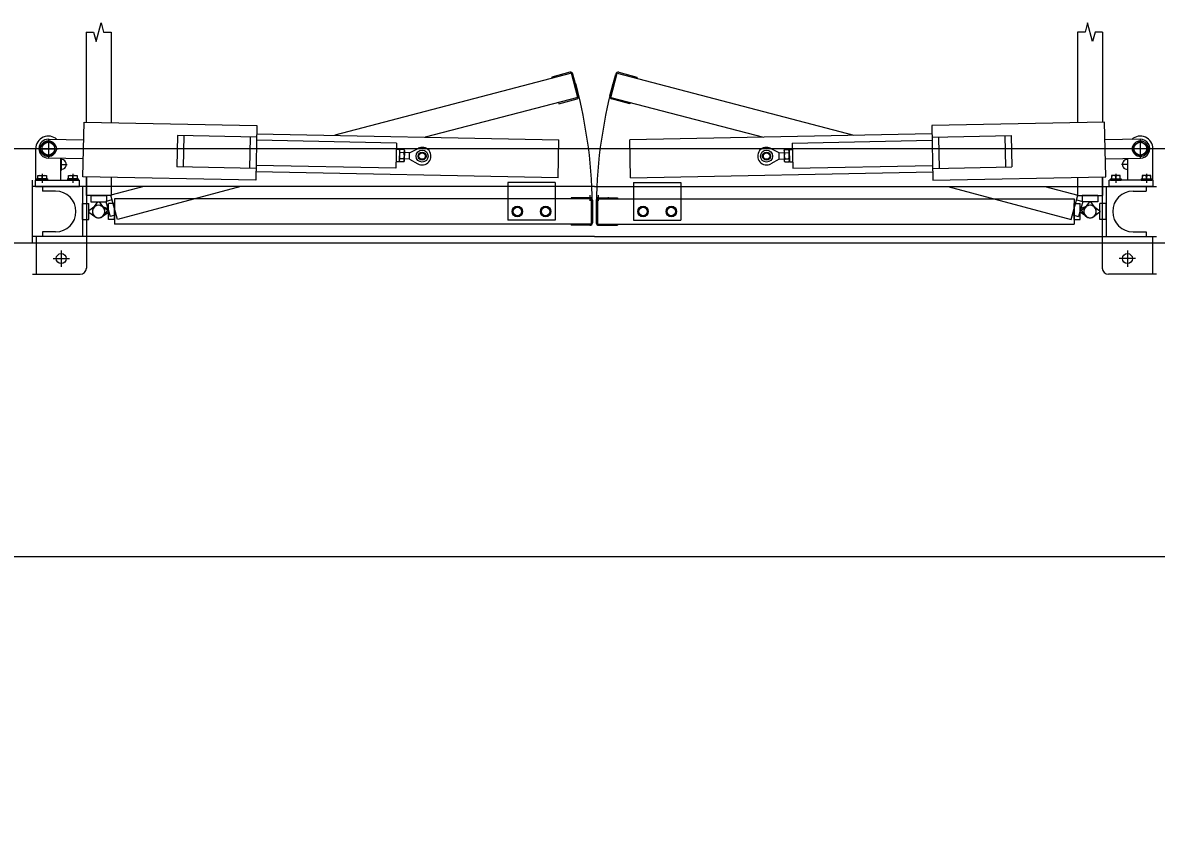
# Model space of a CAD drawing. Extents: x -264222 to -263592, y -1242345 to -1242048.
# Drawn here: x -263855.152 to -263853.348, y -1242088.409 to -1242087.107 of the extents above; entities that cross this region are included whole.
import ezdxf

# ---------------------------------------------------------------- set-up
doc = ezdxf.new("R2010")
doc.units = 0
doc.layers.add('HESCON_OSI_STAVBY_KFA', color=7, linetype='Continuous')
doc.layers.add('KFA_2D_SITUACIA_DSP', color=7, linetype='Continuous')

msp = doc.modelspace()

# ---------------------------------------------------------------- linework, layer by layer
at = {"layer": 'HESCON_OSI_STAVBY_KFA'}
msp.add_line((-263792.6528, -1242087.9572), (-263911.5228, -1242087.9572), dxfattribs=at)
at = {"layer": 'KFA_2D_SITUACIA_DSP'}
for p, q in [((-263855.0515, -1242087.1216), (-263855.0515, -1242087.265)), ((-263855.0515, -1242087.1216), (-263855.0395, -1242087.1216)), ((-263855.0395, -1242087.1216), (-263855.0355, -1242087.1366)), ((-263855.0355, -1242087.1366), (-263855.0275, -1242087.1066)), ((-263855.0275, -1242087.1066), (-263855.0235, -1242087.1216)), ((-263855.0235, -1242087.1216), (-263855.0115, -1242087.1216)), ((-263855.0115, -1242087.1216), (-263855.0115, -1242087.2657)), ((-263853.4735, -1242087.1216), (-263853.4735, -1242087.2657)), ((-263853.4615, -1242087.1216), (-263853.4735, -1242087.1216)), ((-263853.4575, -1242087.1066), (-263853.4615, -1242087.1216)), ((-263853.4495, -1242087.1366), (-263853.4575, -1242087.1066)), ((-263853.4455, -1242087.1216), (-263853.4495, -1242087.1366)), ((-263853.4335, -1242087.1216), (-263853.4455, -1242087.1216)), ((-263853.4335, -1242087.1216), (-263853.4335, -1242087.265)), ((-263854.279, -1242087.187), (-263854.6556, -1242087.2858)), ((-263854.2814, -1242087.1856), (-263854.3104, -1242087.1933)), ((-263854.3104, -1242087.1933), (-263854.3099, -1242087.1953)), ((-263854.2686, -1242087.2256), (-263854.279, -1242087.187)), ((-263854.2672, -1242087.2232), (-263854.2765, -1242087.1884)), ((-263854.2178, -1242087.2232), (-263854.2085, -1242087.1884)), ((-263854.2164, -1242087.2256), (-263854.2061, -1242087.187)), ((-263854.2061, -1242087.187), (-263853.8294, -1242087.2858)), ((-263854.2036, -1242087.1856), (-263854.1746, -1242087.1933)), ((-263854.1746, -1242087.1933), (-263854.1751, -1242087.1953)), ((-263854.2686, -1242087.2256), (-263854.5117, -1242087.2887)), ((-263854.299, -1242087.2358), (-263854.27, -1242087.2281)), ((-263854.2164, -1242087.2256), (-263853.9733, -1242087.2887)), ((-263854.186, -1242087.2358), (-263854.215, -1242087.2281)), ((-263854.2995, -1242087.2339), (-263854.299, -1242087.2358)), ((-263854.1855, -1242087.2339), (-263854.186, -1242087.2358)), ((-263855.0564, -1242087.3519), (-263855.0547, -1242087.2649)), ((-263855.0547, -1242087.2649), (-263854.7797, -1242087.2704)), ((-263853.4304, -1242087.2649), (-263853.7053, -1242087.2704)), ((-263853.4286, -1242087.3519), (-263853.4304, -1242087.2649)), ((-263854.9061, -1242087.2864), (-263854.9071, -1242087.3363)), ((-263854.7801, -1242087.2889), (-263854.9061, -1242087.2864)), ((-263854.7797, -1242087.2704), (-263854.7814, -1242087.3573)), ((-263854.78, -1242087.2834), (-263854.2991, -1242087.2929)), ((-263853.7051, -1242087.2834), (-263854.186, -1242087.2929)), ((-263853.7053, -1242087.2704), (-263853.7036, -1242087.3573)), ((-263853.7049, -1242087.2889), (-263853.5789, -1242087.2864)), ((-263853.5789, -1242087.2864), (-263853.5779, -1242087.3363)), ((-263855.1115, -1242087.2955), (-263855.1217, -1242087.3014)), ((-263855.1217, -1242087.3014), (-263855.1217, -1242087.3132)), ((-263855.1115, -1242087.2917), (-263855.1115, -1242087.3229)), ((-263855.1013, -1242087.3014), (-263855.1115, -1242087.2955)), ((-263855.1112, -1242087.2923), (-263855.0552, -1242087.2934)), ((-263855.1013, -1242087.3132), (-263855.1013, -1242087.3014)), ((-263854.8961, -1242087.2865), (-263854.8971, -1242087.3365)), ((-263854.7901, -1242087.2887), (-263854.7911, -1242087.3386)), ((-263854.5574, -1242087.2983), (-263854.7802, -1242087.2939)), ((-263854.5574, -1242087.2983), (-263854.5582, -1242087.3383)), ((-263854.3003, -1242087.3539), (-263854.2991, -1242087.2929)), ((-263854.1848, -1242087.3539), (-263854.186, -1242087.2929)), ((-263853.9276, -1242087.2983), (-263853.7048, -1242087.2939)), ((-263853.9276, -1242087.2983), (-263853.9268, -1242087.3383)), ((-263853.6949, -1242087.2887), (-263853.6939, -1242087.3386)), ((-263853.5889, -1242087.2865), (-263853.5879, -1242087.3365)), ((-263853.3738, -1242087.2923), (-263853.4298, -1242087.2934)), ((-263853.3837, -1242087.3014), (-263853.3735, -1242087.2955)), ((-263853.3837, -1242087.3132), (-263853.3837, -1242087.3014)), ((-263853.3735, -1242087.2917), (-263853.3735, -1242087.3229)), ((-263853.3735, -1242087.2955), (-263853.3633, -1242087.3014)), ((-263853.3633, -1242087.3014), (-263853.3633, -1242087.3132)), ((-263855.1315, -1242087.3573), (-263855.1315, -1242087.3073)), ((-263855.1271, -1242087.3073), (-263855.0959, -1242087.3073)), ((-263855.1217, -1242087.3132), (-263855.1115, -1242087.319)), ((-263855.0558, -1242087.3234), (-263855.1118, -1242087.3223)), ((-263855.1115, -1242087.319), (-263855.1013, -1242087.3132)), ((-263854.5526, -1242087.3084), (-263854.5576, -1242087.3083)), ((-263854.5526, -1242087.3084), (-263854.553, -1242087.3284)), ((-263854.5526, -1242087.3099), (-263854.553, -1242087.3269)), ((-263854.5526, -1242087.3099), (-263854.5518, -1242087.3086)), ((-263854.5455, -1242087.3136), (-263854.5519, -1242087.3135)), ((-263854.5454, -1242087.3087), (-263854.5518, -1242087.3086)), ((-263854.5446, -1242087.3101), (-263854.5454, -1242087.3087)), ((-263854.5446, -1242087.3101), (-263854.545, -1242087.327)), ((-263854.5365, -1242087.3137), (-263854.5447, -1242087.3135)), ((-263854.5367, -1242087.3237), (-263854.5365, -1242087.3137)), ((-263854.5365, -1242087.3137), (-263854.5231, -1242087.3067)), ((-263853.9485, -1242087.3137), (-263853.9619, -1242087.3067)), ((-263853.9485, -1242087.3137), (-263853.9403, -1242087.3135)), ((-263853.9483, -1242087.3237), (-263853.9485, -1242087.3137)), ((-263853.9404, -1242087.3101), (-263853.9397, -1242087.3087)), ((-263853.9404, -1242087.3101), (-263853.9401, -1242087.327)), ((-263853.9397, -1242087.3087), (-263853.9332, -1242087.3086)), ((-263853.9396, -1242087.3136), (-263853.9331, -1242087.3135)), ((-263853.9324, -1242087.3099), (-263853.9332, -1242087.3086)), ((-263853.9324, -1242087.3084), (-263853.9274, -1242087.3083)), ((-263853.9324, -1242087.3084), (-263853.932, -1242087.3284)), ((-263853.9324, -1242087.3099), (-263853.9321, -1242087.3269)), ((-263853.4292, -1242087.3234), (-263853.3732, -1242087.3223)), ((-263853.3579, -1242087.3073), (-263853.3891, -1242087.3073)), ((-263853.3735, -1242087.319), (-263853.3837, -1242087.3132)), ((-263853.3633, -1242087.3132), (-263853.3735, -1242087.319)), ((-263853.3535, -1242087.3573), (-263853.3535, -1242087.3073)), ((-263855.0915, -1242087.3573), (-263855.0915, -1242087.3227)), ((-263855.0915, -1242087.3323), (-263855.0814, -1242087.3323)), ((-263855.091, -1242087.3227), (-263855.091, -1242087.3419)), ((-263854.7811, -1242087.3388), (-263854.9071, -1242087.3363)), ((-263854.5582, -1242087.3383), (-263854.781, -1242087.3338)), ((-263854.553, -1242087.3284), (-263854.558, -1242087.3283)), ((-263854.553, -1242087.3269), (-263854.5522, -1242087.3282)), ((-263854.5457, -1242087.3283), (-263854.5522, -1242087.3282)), ((-263854.5456, -1242087.3234), (-263854.5521, -1242087.3233)), ((-263854.545, -1242087.327), (-263854.5457, -1242087.3283)), ((-263854.5367, -1242087.3237), (-263854.5449, -1242087.3235)), ((-263854.5367, -1242087.3237), (-263854.5236, -1242087.3312)), ((-263853.9483, -1242087.3237), (-263853.9614, -1242087.3312)), ((-263853.9483, -1242087.3237), (-263853.9401, -1242087.3235)), ((-263853.9401, -1242087.327), (-263853.9393, -1242087.3283)), ((-263853.9394, -1242087.3234), (-263853.9329, -1242087.3233)), ((-263853.9393, -1242087.3283), (-263853.9328, -1242087.3282)), ((-263853.9321, -1242087.3269), (-263853.9328, -1242087.3282)), ((-263853.932, -1242087.3284), (-263853.927, -1242087.3283)), ((-263853.9268, -1242087.3383), (-263853.704, -1242087.3338)), ((-263853.7039, -1242087.3388), (-263853.5779, -1242087.3363)), ((-263853.3935, -1242087.3323), (-263853.4036, -1242087.3323)), ((-263853.394, -1242087.3227), (-263853.394, -1242087.3419)), ((-263853.3935, -1242087.3573), (-263853.3935, -1242087.3227)), ((-263855.137, -1242087.4573), (-263855.137, -1242087.3573)), ((-263855.132, -1242087.3673), (-263855.132, -1242087.3573)), ((-263855.132, -1242087.3573), (-263855.062, -1242087.3573)), ((-263855.1131, -1242087.3555), (-263855.1299, -1242087.3555)), ((-263855.1299, -1242087.3555), (-263855.1299, -1242087.3573)), ((-263855.1131, -1242087.3573), (-263855.1299, -1242087.3573)), ((-263855.1283, -1242087.35), (-263855.1147, -1242087.35)), ((-263855.1283, -1242087.3555), (-263855.1283, -1242087.35)), ((-263855.1147, -1242087.3555), (-263855.1283, -1242087.3555)), ((-263855.1215, -1242087.3474), (-263855.1215, -1242087.3618)), ((-263855.1215, -1242087.3555), (-263855.1215, -1242087.3509)), ((-263855.1147, -1242087.35), (-263855.1147, -1242087.3555)), ((-263855.1131, -1242087.3555), (-263855.1131, -1242087.3573)), ((-263855.0641, -1242087.3555), (-263855.0809, -1242087.3555)), ((-263855.0809, -1242087.3555), (-263855.0809, -1242087.3573)), ((-263855.0641, -1242087.3573), (-263855.0809, -1242087.3573)), ((-263855.0793, -1242087.35), (-263855.0657, -1242087.35)), ((-263855.0793, -1242087.3555), (-263855.0793, -1242087.35)), ((-263855.0657, -1242087.3555), (-263855.0793, -1242087.3555)), ((-263855.0725, -1242087.3474), (-263855.0725, -1242087.3618)), ((-263855.0725, -1242087.3555), (-263855.0725, -1242087.3509)), ((-263855.0657, -1242087.35), (-263855.0657, -1242087.3555)), ((-263855.0641, -1242087.3555), (-263855.0641, -1242087.3573)), ((-263855.062, -1242087.3673), (-263855.062, -1242087.3573)), ((-263854.7814, -1242087.3573), (-263855.0564, -1242087.3519)), ((-263855.0515, -1242087.352), (-263855.0515, -1242087.3818)), ((-263855.051, -1242087.352), (-263855.051, -1242087.3673)), ((-263855.0115, -1242087.3528), (-263855.0115, -1242087.3818)), ((-263854.3003, -1242087.3539), (-263854.7812, -1242087.3443)), ((-263854.1848, -1242087.3539), (-263853.7038, -1242087.3443)), ((-263853.7036, -1242087.3573), (-263853.4286, -1242087.3519)), ((-263853.4735, -1242087.3528), (-263853.4735, -1242087.3818)), ((-263853.434, -1242087.352), (-263853.434, -1242087.3673)), ((-263853.4335, -1242087.352), (-263853.4335, -1242087.3818)), ((-263853.423, -1242087.3673), (-263853.423, -1242087.3573)), ((-263853.353, -1242087.3573), (-263853.423, -1242087.3573)), ((-263853.4209, -1242087.3555), (-263853.4041, -1242087.3555)), ((-263853.4209, -1242087.3555), (-263853.4209, -1242087.3573)), ((-263853.4209, -1242087.3573), (-263853.4041, -1242087.3573)), ((-263853.4057, -1242087.35), (-263853.4193, -1242087.35)), ((-263853.4193, -1242087.35), (-263853.4193, -1242087.3555)), ((-263853.4193, -1242087.3555), (-263853.4057, -1242087.3555)), ((-263853.4125, -1242087.3474), (-263853.4125, -1242087.3618)), ((-263853.4125, -1242087.3555), (-263853.4125, -1242087.3509)), ((-263853.4057, -1242087.3555), (-263853.4057, -1242087.35)), ((-263853.4041, -1242087.3555), (-263853.4041, -1242087.3573)), ((-263853.3719, -1242087.3555), (-263853.3551, -1242087.3555)), ((-263853.3719, -1242087.3555), (-263853.3719, -1242087.3573)), ((-263853.3719, -1242087.3573), (-263853.3551, -1242087.3573)), ((-263853.3567, -1242087.35), (-263853.3703, -1242087.35)), ((-263853.3703, -1242087.35), (-263853.3703, -1242087.3555)), ((-263853.3703, -1242087.3555), (-263853.3567, -1242087.3555)), ((-263853.3635, -1242087.3474), (-263853.3635, -1242087.3618)), ((-263853.3635, -1242087.3555), (-263853.3635, -1242087.3509)), ((-263853.3567, -1242087.3555), (-263853.3567, -1242087.35)), ((-263853.3551, -1242087.3555), (-263853.3551, -1242087.3573)), ((-263853.353, -1242087.3673), (-263853.353, -1242087.3573)), ((-263854.2425, -1242087.3673), (-263855.137, -1242087.3673)), ((-263855.132, -1242087.3673), (-263855.062, -1242087.3673)), ((-263855.121, -1242087.3673), (-263855.121, -1242087.3748)), ((-263855.1, -1242087.3748), (-263855.121, -1242087.3748)), ((-263855.057, -1242087.3673), (-263855.057, -1242087.4473)), ((-263855.051, -1242087.3673), (-263855.051, -1242087.4473)), ((-263854.9595, -1242087.3673), (-263855.0121, -1242087.3813)), ((-263854.805, -1242087.3673), (-263855.0017, -1242087.42)), ((-263854.38, -1242087.3613), (-263854.38, -1242087.3673)), ((-263854.305, -1242087.3613), (-263854.38, -1242087.3613)), ((-263854.38, -1242087.3673), (-263854.38, -1242087.4213)), ((-263854.305, -1242087.3613), (-263854.305, -1242087.3673)), ((-263854.305, -1242087.3673), (-263854.305, -1242087.4213)), ((-263854.2425, -1242087.3673), (-263853.348, -1242087.3673)), ((-263854.18, -1242087.3613), (-263854.18, -1242087.3673)), ((-263854.18, -1242087.3613), (-263854.105, -1242087.3613)), ((-263854.18, -1242087.3673), (-263854.18, -1242087.4213)), ((-263854.105, -1242087.3613), (-263854.105, -1242087.3673)), ((-263854.105, -1242087.3673), (-263854.105, -1242087.4213)), ((-263853.6801, -1242087.3673), (-263853.4833, -1242087.42)), ((-263853.5255, -1242087.3673), (-263853.473, -1242087.3813)), ((-263853.434, -1242087.3673), (-263853.434, -1242087.4473)), ((-263853.428, -1242087.3673), (-263853.428, -1242087.4473)), ((-263853.353, -1242087.3673), (-263853.423, -1242087.3673)), ((-263853.385, -1242087.3748), (-263853.364, -1242087.3748)), ((-263853.364, -1242087.3673), (-263853.364, -1242087.3748)), ((-263855.057, -1242087.3948), (-263855.047, -1242087.3948)), ((-263855.057, -1242087.4198), (-263855.057, -1242087.3948)), ((-263855.0115, -1242087.3818), (-263855.0515, -1242087.3818)), ((-263855.047, -1242087.4198), (-263855.047, -1242087.3948)), ((-263855.044, -1242087.3818), (-263855.019, -1242087.3818)), ((-263855.044, -1242087.3818), (-263855.044, -1242087.3918)), ((-263855.044, -1242087.3918), (-263855.019, -1242087.3918)), ((-263855.0396, -1242087.4013), (-263855.0325, -1242087.3918)), ((-263855.0325, -1242087.3918), (-263855.0305, -1242087.3918)), ((-263855.0305, -1242087.3918), (-263855.0235, -1242087.4013)), ((-263855.0101, -1242087.3886), (-263855.0198, -1242087.3912)), ((-263855.0198, -1242087.3912), (-263855.0133, -1242087.4153)), ((-263855.019, -1242087.3818), (-263855.019, -1242087.3918)), ((-263855.006, -1242087.3948), (-263855.016, -1242087.3948)), ((-263855.016, -1242087.4198), (-263855.016, -1242087.3948)), ((-263855.0017, -1242087.42), (-263855.0121, -1242087.3813)), ((-263854.2475, -1242087.3873), (-263855.006, -1242087.3873)), ((-263855.006, -1242087.3873), (-263855.006, -1242087.4273)), ((-263855.006, -1242087.4198), (-263855.006, -1242087.3948)), ((-263854.2495, -1242087.3853), (-263854.2795, -1242087.3853)), ((-263854.2795, -1242087.3853), (-263854.2795, -1242087.3873)), ((-263854.2646, -1242087.3843), (-263854.2646, -1242087.3873)), ((-263854.2493, -1242087.3903), (-263854.2493, -1242087.3813)), ((-263854.2475, -1242087.3873), (-263854.2475, -1242087.4273)), ((-263854.2455, -1242087.3893), (-263854.2455, -1242087.4253)), ((-263854.2395, -1242087.3893), (-263854.2395, -1242087.4253)), ((-263854.2375, -1242087.3873), (-263853.479, -1242087.3873)), ((-263854.2375, -1242087.3873), (-263854.2375, -1242087.4273)), ((-263854.2357, -1242087.3903), (-263854.2357, -1242087.3813)), ((-263854.2355, -1242087.3853), (-263854.2055, -1242087.3853)), ((-263854.2204, -1242087.3843), (-263854.2204, -1242087.3873)), ((-263854.2055, -1242087.3853), (-263854.2055, -1242087.3873)), ((-263853.4833, -1242087.42), (-263853.473, -1242087.3813)), ((-263853.479, -1242087.3873), (-263853.479, -1242087.4273)), ((-263853.479, -1242087.3948), (-263853.469, -1242087.3948)), ((-263853.479, -1242087.4198), (-263853.479, -1242087.3948)), ((-263853.4749, -1242087.3886), (-263853.4652, -1242087.3912)), ((-263853.4735, -1242087.3818), (-263853.4335, -1242087.3818)), ((-263853.4652, -1242087.3912), (-263853.4717, -1242087.4153)), ((-263853.469, -1242087.4198), (-263853.469, -1242087.3948)), ((-263853.441, -1242087.3818), (-263853.466, -1242087.3818)), ((-263853.466, -1242087.3818), (-263853.466, -1242087.3918)), ((-263853.441, -1242087.3918), (-263853.466, -1242087.3918)), ((-263853.4545, -1242087.3918), (-263853.4616, -1242087.4013)), ((-263853.4525, -1242087.3918), (-263853.4545, -1242087.3918)), ((-263853.4455, -1242087.4013), (-263853.4525, -1242087.3918)), ((-263853.441, -1242087.3818), (-263853.441, -1242087.3918)), ((-263853.428, -1242087.3948), (-263853.438, -1242087.3948)), ((-263853.438, -1242087.4198), (-263853.438, -1242087.3948)), ((-263853.428, -1242087.4198), (-263853.428, -1242087.3948)), ((-263855.0374, -1242087.3992), (-263855.047, -1242087.4063)), ((-263855.047, -1242087.4063), (-263855.047, -1242087.4083)), ((-263855.047, -1242087.4083), (-263855.0374, -1242087.4153)), ((-263855.0279, -1242087.398), (-263855.0168, -1242087.4023)), ((-263855.016, -1242087.4063), (-263855.0256, -1242087.3992)), ((-263855.0256, -1242087.4153), (-263855.016, -1242087.4083)), ((-263855.0163, -1242087.4042), (-263855.0237, -1242087.4135)), ((-263855.0168, -1242087.4023), (-263855.0163, -1242087.4042)), ((-263855.016, -1242087.4083), (-263855.016, -1242087.4063)), ((-263855.0036, -1242087.4127), (-263855.0133, -1242087.4153)), ((-263854.3729, -1242087.4073), (-263854.3689, -1242087.4005)), ((-263854.3689, -1242087.4141), (-263854.3729, -1242087.4073)), ((-263854.3689, -1242087.4005), (-263854.3611, -1242087.4005)), ((-263854.3611, -1242087.4005), (-263854.3572, -1242087.4073)), ((-263854.3572, -1242087.4073), (-263854.3611, -1242087.4141)), ((-263854.3279, -1242087.4073), (-263854.3239, -1242087.4005)), ((-263854.3239, -1242087.4141), (-263854.3279, -1242087.4073)), ((-263854.3239, -1242087.4005), (-263854.3161, -1242087.4005)), ((-263854.3161, -1242087.4005), (-263854.3122, -1242087.4073)), ((-263854.3122, -1242087.4073), (-263854.3161, -1242087.4141)), ((-263854.1689, -1242087.4005), (-263854.1729, -1242087.4073)), ((-263854.1729, -1242087.4073), (-263854.1689, -1242087.4141)), ((-263854.1611, -1242087.4005), (-263854.1689, -1242087.4005)), ((-263854.1572, -1242087.4073), (-263854.1611, -1242087.4005)), ((-263854.1611, -1242087.4141), (-263854.1572, -1242087.4073)), ((-263854.1239, -1242087.4005), (-263854.1279, -1242087.4073)), ((-263854.1279, -1242087.4073), (-263854.1239, -1242087.4141)), ((-263854.1161, -1242087.4005), (-263854.1239, -1242087.4005)), ((-263854.1122, -1242087.4073), (-263854.1161, -1242087.4005)), ((-263854.1161, -1242087.4141), (-263854.1122, -1242087.4073)), ((-263853.4814, -1242087.4127), (-263853.4717, -1242087.4153)), ((-263853.469, -1242087.4063), (-263853.4594, -1242087.3992)), ((-263853.469, -1242087.4083), (-263853.469, -1242087.4063)), ((-263853.4594, -1242087.4153), (-263853.469, -1242087.4083)), ((-263853.4682, -1242087.4023), (-263853.4687, -1242087.4042)), ((-263853.4687, -1242087.4042), (-263853.4613, -1242087.4135)), ((-263853.4572, -1242087.398), (-263853.4682, -1242087.4023)), ((-263853.4476, -1242087.3992), (-263853.438, -1242087.4063)), ((-263853.438, -1242087.4083), (-263853.4476, -1242087.4153)), ((-263853.438, -1242087.4063), (-263853.438, -1242087.4083)), ((-263855.057, -1242087.4198), (-263855.047, -1242087.4198)), ((-263855.006, -1242087.4198), (-263855.016, -1242087.4198)), ((-263854.2475, -1242087.4273), (-263855.006, -1242087.4273)), ((-263854.305, -1242087.4213), (-263854.38, -1242087.4213)), ((-263854.3611, -1242087.4141), (-263854.3689, -1242087.4141)), ((-263854.3161, -1242087.4141), (-263854.3239, -1242087.4141)), ((-263854.2795, -1242087.4273), (-263854.2795, -1242087.4293)), ((-263854.2495, -1242087.4293), (-263854.2795, -1242087.4293)), ((-263854.2375, -1242087.4273), (-263853.479, -1242087.4273)), ((-263854.2355, -1242087.4293), (-263854.2055, -1242087.4293)), ((-263854.2055, -1242087.4273), (-263854.2055, -1242087.4293)), ((-263854.18, -1242087.4213), (-263854.105, -1242087.4213)), ((-263854.1689, -1242087.4141), (-263854.1611, -1242087.4141)), ((-263854.1239, -1242087.4141), (-263854.1161, -1242087.4141)), ((-263853.479, -1242087.4198), (-263853.469, -1242087.4198)), ((-263853.428, -1242087.4198), (-263853.438, -1242087.4198)), ((-263854.2425, -1242087.4473), (-263855.137, -1242087.4473)), ((-263855.131, -1242087.4473), (-263855.131, -1242087.5073)), ((-263855.1, -1242087.4398), (-263855.121, -1242087.4398)), ((-263855.121, -1242087.4398), (-263855.121, -1242087.4473)), ((-263855.051, -1242087.4473), (-263855.051, -1242087.4973)), ((-263854.2425, -1242087.4473), (-263853.348, -1242087.4473)), ((-263853.434, -1242087.4473), (-263853.434, -1242087.4973)), ((-263853.385, -1242087.4398), (-263853.364, -1242087.4398)), ((-263853.364, -1242087.4398), (-263853.364, -1242087.4473)), ((-263853.354, -1242087.4473), (-263853.354, -1242087.5073)), ((-263894.5809, -1242087.4572), (-263809.3546, -1242087.4572)), ((-263855.104, -1242087.4823), (-263855.078, -1242087.4823)), ((-263855.091, -1242087.4693), (-263855.091, -1242087.4953)), ((-263853.381, -1242087.4823), (-263853.407, -1242087.4823)), ((-263853.394, -1242087.4693), (-263853.394, -1242087.4953)), ((-263855.137, -1242087.5073), (-263855.061, -1242087.5073)), ((-263853.348, -1242087.5073), (-263853.424, -1242087.5073))]:
    msp.add_line(p, q, dxfattribs=at)
msp.add_lwpolyline([(-263794.8928, -1242227.3822), (-263808.9678, -1242241.4572), (-263894.9678, -1242241.4572), (-263909.0428, -1242227.3822), (-263909.0428, -1242196.3327), (-263914.1428, -1242196.3327), (-263914.1428, -1242132.4327), (-263909.0428, -1242132.4327), (-263909.0428, -1242101.3822), (-263894.9678, -1242087.3072), (-263808.9678, -1242087.3072), (-263794.8928, -1242101.3822), (-263794.8928, -1242227.3822)], dxfattribs=at)
for centre, radius in [((-263855.1115, -1242087.3073), 0.0126), ((-263855.1115, -1242087.3073), 0.0102), ((-263853.3735, -1242087.3073), 0.0126), ((-263853.3735, -1242087.3073), 0.0102), ((-263854.5166, -1242087.3191), 0.00952), ((-263854.5166, -1242087.3191), 0.00645), ((-263854.5166, -1242087.3191), 0.005), ((-263853.9684, -1242087.3191), 0.00952), ((-263853.9684, -1242087.3191), 0.00645), ((-263853.9684, -1242087.3191), 0.005), ((-263854.365, -1242087.4073), 0.0084), ((-263854.365, -1242087.4073), 0.0068), ((-263854.32, -1242087.4073), 0.0084), ((-263854.32, -1242087.4073), 0.0068), ((-263854.165, -1242087.4073), 0.0084), ((-263854.165, -1242087.4073), 0.0068), ((-263854.12, -1242087.4073), 0.0084), ((-263854.12, -1242087.4073), 0.0068), ((-263855.091, -1242087.4823), 0.008), ((-263853.394, -1242087.4823), 0.008)]:
    msp.add_circle(centre, radius, dxfattribs=at)
for centre, radius, start, end in [((-263854.2804, -1242087.1894), 0.004, 15, 105), ((-263854.2046, -1242087.1894), 0.004, 75, 165), ((-263855.0315, -1242087.4073), 0.7862, 0, 15), ((-263853.4535, -1242087.4073), 0.7862, 165, 180), ((-263854.2711, -1242087.2242), 0.004, 285, 15), ((-263854.214, -1242087.2242), 0.004, 165, 255), ((-263855.1115, -1242087.3073), 0.02, 47.4504, 180), ((-263855.1115, -1242087.3073), 0.015, 88.86, 268.86), ((-263853.3735, -1242087.3073), 0.02, 0, 132.5496), ((-263853.3735, -1242087.3073), 0.015, 271.14, 91.14), ((-263854.5366, -1242087.3187), 0.0161, 161.1601, 196.5599), ((-263854.5483, -1242087.3111), 0.00432, 144.2666, 213.4534), ((-263854.5519, -1242087.3135), 0.0001, 268.86, 338.0468), ((-263854.5609, -1242087.3182), 0.0161, 341.1601, 16.5599), ((-263854.549, -1242087.3111), 0.00432, 324.2666, 33.4534), ((-263854.5455, -1242087.3136), 0.0001, 199.6732, 268.86), ((-263854.5166, -1242087.3191), 0.014, 240.1229, 117.5971), ((-263853.9684, -1242087.3191), 0.014, 62.4029, 299.8771), ((-263853.9361, -1242087.3111), 0.00432, 146.5466, 215.7334), ((-263853.9241, -1242087.3182), 0.0161, 163.4401, 198.8399), ((-263853.9396, -1242087.3136), 0.0001, 271.14, 340.3268), ((-263853.9367, -1242087.3111), 0.00432, 326.5466, 35.7334), ((-263853.9331, -1242087.3135), 0.0001, 201.9532, 271.14), ((-263853.9484, -1242087.3187), 0.0161, 343.4401, 18.8399), ((-263855.091, -1242087.3323), 0.008, 266.4167, 93.5833), ((-263854.5486, -1242087.3258), 0.00432, 144.2666, 213.4534), ((-263854.5493, -1242087.3258), 0.00432, 324.2666, 33.4534), ((-263853.9358, -1242087.3258), 0.00432, 146.5466, 215.7334), ((-263853.9364, -1242087.3258), 0.00432, 326.5466, 35.7334), ((-263853.394, -1242087.3323), 0.008, 86.4167, 273.5833), ((-263855.1249, -1242087.3568), 0.0068, 60, 120), ((-263855.1181, -1242087.3568), 0.0068, 60, 120), ((-263855.0759, -1242087.3568), 0.0068, 60, 120), ((-263855.0691, -1242087.3568), 0.0068, 60, 120), ((-263853.4159, -1242087.3568), 0.0068, 60, 120), ((-263853.4091, -1242087.3568), 0.0068, 60, 120), ((-263853.3669, -1242087.3568), 0.0068, 60, 120), ((-263853.3601, -1242087.3568), 0.0068, 60, 120), ((-263855.1, -1242087.4073), 0.0325, 270, 90), ((-263853.385, -1242087.4073), 0.0325, 90, 270), ((-263854.2495, -1242087.3893), 0.004, 0, 90), ((-263854.2355, -1242087.3893), 0.004, 90, 180), ((-263855.0315, -1242087.4073), 0.01, 53.6139, 306.3861), ((-263855.0315, -1242087.4073), 0.01, 68.6139, 321.3861), ((-263855.0315, -1242087.4073), 0.01, 143.6139, 36.3861), ((-263855.0315, -1242087.4073), 0.01, 233.6139, 126.3861), ((-263853.4535, -1242087.4073), 0.01, 53.6139, 306.3861), ((-263853.4535, -1242087.4073), 0.01, 143.6139, 36.3861), ((-263853.4535, -1242087.4073), 0.01, 218.6139, 111.3861), ((-263853.4535, -1242087.4073), 0.01, 233.6139, 126.3861), ((-263854.2495, -1242087.4253), 0.004, 270, 0), ((-263854.2355, -1242087.4253), 0.004, 180, 270), ((-263855.061, -1242087.4973), 0.01, 270, 0), ((-263853.424, -1242087.4973), 0.01, 180, 270)]:
    msp.add_arc(centre, radius, start, end, dxfattribs=at)

doc.saveas('drawing.dxf')
